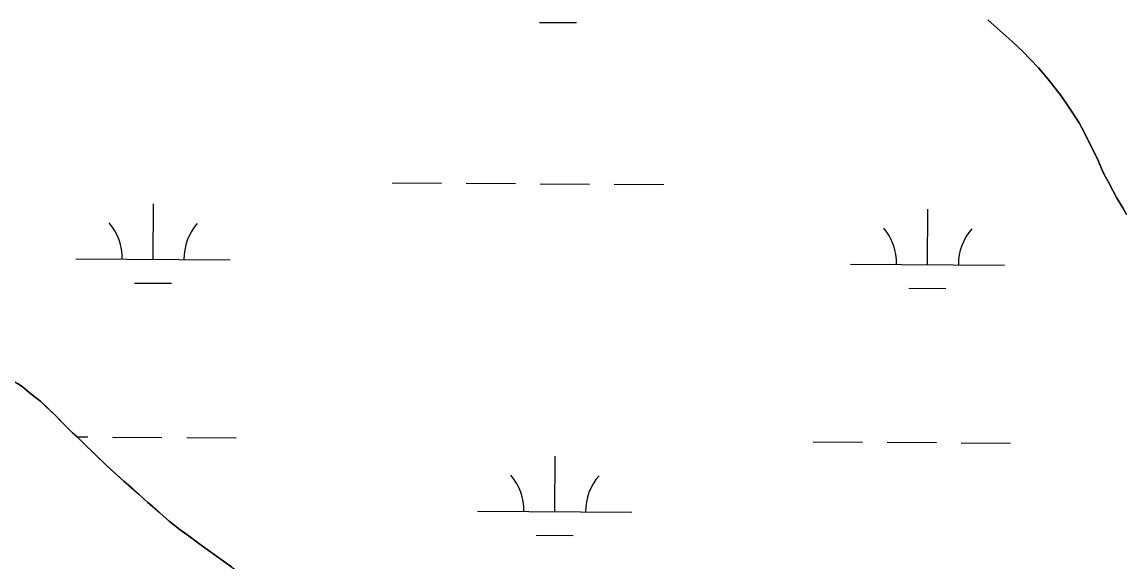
# Model space of a CAD drawing. Extents: x 3172231 to 3210228, y 940198 to 965780.
# Drawn here: x 3202713 to 3203428, y 949630 to 949980 of the extents above; entities that cross this region are included whole.
import ezdxf

# ---------------------------------------------------------------- set-up
doc = ezdxf.new("R2010")
doc.units = 0
for name, color, linetype in [('V-SITE-VEGE', 7, 'Continuous'), ('V-TOPO-SHOR', 7, 'Continuous'), ('V-WETL-SWMP', 7, 'Continuous')]:
    doc.layers.add(name, color=color, linetype=linetype)

msp = doc.modelspace()

# ---------------------------------------------------------------- linework, layer by layer
at = {"layer": 'V-SITE-VEGE'}
for p, q in [((3203345.145, 949975.951), (3203339.091, 949981.216)), ((3203354.893, 949967.12), (3203345.145, 949975.951)), ((3203361.789, 949960.666), (3203354.893, 949967.12)), ((3203372.033, 949950.142), (3203361.789, 949960.666)), ((3203378.079, 949943.021), (3203372.033, 949950.142)), ((3203386.635, 949931.997), (3203378.079, 949943.021)), ((3203391.665, 949924.708), (3203386.635, 949931.997)), ((3203398.368, 949914.539), (3203391.665, 949924.708)), ((3203401.881, 949907.937), (3203398.368, 949914.539)), ((3203410.24, 949891.174), (3203401.881, 949907.937)), ((3203413.91, 949882.204), (3203410.24, 949891.174)), ((3203417.124, 949876.309), (3203413.91, 949882.204)), ((3203422.543, 949865.946), (3203417.124, 949876.309)), ((3203426.596, 949859.27), (3203422.543, 949865.946)), ((3203429.107, 949854.934), (3203426.596, 949859.27)), ((3202704.199, 949749.262), (3202713.29, 949743.472)), ((3202713.29, 949743.472), (3202716.317, 949740.924)), ((3202716.317, 949740.924), (3202725.4, 949733.785)), ((3202725.4, 949733.785), (3202734.644, 949724.956)), ((3202734.644, 949724.956), (3202741.697, 949717.657)), ((3202741.697, 949717.657), (3202746.07, 949713.411)), ((3202746.07, 949713.411), (3202748.927, 949710.864)), ((3202748.927, 949710.864), (3202754.977, 949704.755)), ((3202754.977, 949704.755), (3202758.507, 949701.527)), ((3202758.507, 949701.527), (3202760.859, 949699.149)), ((3202760.859, 949699.149), (3202767.412, 949692.868)), ((3202767.412, 949692.868), (3202779.35, 949681.997)), ((3202779.35, 949681.997), (3202789.27, 949673.5)), ((3202789.27, 949673.5), (3202794.816, 949668.239)), ((3202794.816, 949668.239), (3202802.382, 949661.783)), ((3202802.382, 949661.783), (3202804.905, 949659.406)), ((3202804.905, 949659.406), (3202808.604, 949656.174)), ((3202808.604, 949656.174), (3202815.837, 949650.399)), ((3202815.837, 949650.399), (3202824.25, 949644.443)), ((3202824.25, 949644.443), (3202831.654, 949638.831)), ((3202831.654, 949638.831), (3202837.882, 949634.578)), ((3202837.882, 949634.578), (3202842.252, 949631.346)), ((3202842.252, 949631.346), (3202860.766, 949618.079))]:
    msp.add_line(p, q, dxfattribs=at)
at = {"layer": 'V-TOPO-SHOR'}
for points in [[(3203429.107, 949854.934), (3203426.596, 949859.27), (3203422.543, 949865.946), (3203420.134, 949870.585), (3203417.124, 949876.309), (3203415.416, 949879.392), (3203413.91, 949882.204), (3203411.91, 949887.113), (3203410.24, 949891.174), (3203406.394, 949898.792), (3203401.881, 949907.937), (3203398.368, 949914.541), (3203391.665, 949924.71), (3203386.635, 949931.997), (3203378.079, 949943.019), (3203372.033, 949950.142), (3203361.787, 949960.666), (3203354.893, 949967.12), (3203345.145, 949975.951), (3203339.091, 949981.216)], [(3202710.259, 949745.346), (3202713.29, 949743.472), (3202716.317, 949740.924), (3202721.025, 949737.185), (3202725.4, 949733.785), (3202728.089, 949731.237), (3202731.953, 949727.502), (3202734.644, 949724.956), (3202738.843, 949720.543), (3202741.7, 949717.657), (3202746.07, 949713.411), (3202748.927, 949710.864), (3202752.624, 949707.128), (3202754.977, 949704.752), (3202758.507, 949701.527), (3202760.859, 949699.149), (3202764.723, 949695.414), (3202767.412, 949692.868), (3202770.439, 949690.15), (3202775.651, 949685.395), (3202779.35, 949681.997), (3202785.234, 949676.902), (3202789.27, 949673.502), (3202794.816, 949668.239), (3202798.011, 949665.521), (3202802.384, 949661.781), (3202804.905, 949659.406), (3202808.604, 949656.176), (3202811.465, 949653.966), (3202815.837, 949650.399), (3202819.202, 949648.017), (3202824.25, 949644.443), (3202827.783, 949641.723), (3202831.654, 949638.831)], [(3202831.654, 949638.831), (3202837.882, 949634.578), (3202842.254, 949631.346), (3202848.986, 949626.584)]]:
    msp.add_lwpolyline(points, dxfattribs=at)
at = {"layer": 'V-WETL-SWMP'}
for p, q in [((3203048.646, 949979.601), (3203072.645, 949979.437)), ((3203339.091, 949981.217), (3203345.144, 949975.951)), ((3203345.144, 949975.951), (3203354.894, 949967.119)), ((3203354.894, 949967.119), (3203361.786, 949960.666)), ((3203361.786, 949960.666), (3203372.034, 949950.142)), ((3203372.034, 949950.142), (3203378.078, 949943.018)), ((3203378.078, 949943.018), (3203386.635, 949931.997)), ((3203386.635, 949931.997), (3203391.665, 949924.709)), ((3203391.665, 949924.709), (3203398.368, 949914.541)), ((3203398.368, 949914.541), (3203401.881, 949907.936)), ((3203401.881, 949907.936), (3203406.395, 949898.793)), ((3203406.395, 949898.793), (3203410.24, 949891.174)), ((3203410.24, 949891.174), (3203411.909, 949887.112)), ((3203411.909, 949887.112), (3203413.91, 949882.204)), ((3202953.092, 949875.609), (3202985.091, 949875.391)), ((3203413.91, 949882.204), (3203415.416, 949879.392)), ((3203415.416, 949879.392), (3203417.123, 949876.31)), ((3203417.123, 949876.31), (3203420.134, 949870.586)), ((3203001.091, 949875.282), (3203033.09, 949875.064)), ((3203049.09, 949874.955), (3203081.089, 949874.738)), ((3203097.088, 949874.629), (3203129.088, 949874.411)), ((3203420.134, 949870.586), (3203422.542, 949865.946)), ((3202798.158, 949825.92), (3202798.403, 949861.919)), ((3203422.542, 949865.946), (3203426.595, 949859.271)), ((3203300.054, 949822.504), (3203300.299, 949858.503)), ((3203426.595, 949859.271), (3203429.106, 949854.935)), ((3202748.159, 949826.261), (3202848.157, 949825.58)), ((3203250.056, 949822.844), (3203350.053, 949822.163)), ((3202786.053, 949810.571), (3202810.053, 949810.408)), ((3203287.95, 949807.155), (3203311.949, 949806.991)), ((3202713.289, 949743.473), (3202710.259, 949745.346)), ((3202716.316, 949740.924), (3202713.289, 949743.473)), ((3202721.026, 949737.184), (3202716.316, 949740.924)), ((3202725.4, 949733.784), (3202721.026, 949737.184)), ((3202728.089, 949731.237), (3202725.4, 949733.784)), ((3202731.954, 949727.502), (3202728.089, 949731.237)), ((3202734.644, 949724.955), (3202731.954, 949727.502)), ((3202738.843, 949720.542), (3202734.644, 949724.955)), ((3202741.7, 949717.656), (3202738.843, 949720.542)), ((3202746.069, 949713.412), (3202741.7, 949717.656)), ((3202748.927, 949710.864), (3202746.069, 949713.412)), ((3202752.624, 949707.129), (3202748.927, 949710.864)), ((3202748.97, 949710.82), (3202755.965, 949710.773)), ((3202754.976, 949704.753), (3202752.624, 949707.129)), ((3202758.507, 949701.526), (3202754.976, 949704.753)), ((3202771.965, 949710.664), (3202803.964, 949710.446)), ((3202819.964, 949710.337), (3202851.963, 949710.119)), ((3203225.862, 949707.574), (3203257.862, 949707.356)), ((3203273.861, 949707.247), (3203305.86, 949707.03)), ((3203321.86, 949706.921), (3203353.859, 949706.703)), ((3202760.859, 949699.15), (3202758.507, 949701.526)), ((3202764.724, 949695.414), (3202760.859, 949699.15)), ((3203058.486, 949662.282), (3203058.731, 949698.282)), ((3202767.413, 949692.867), (3202764.724, 949695.414)), ((3202770.44, 949690.15), (3202767.413, 949692.867)), ((3202775.651, 949685.394), (3202770.44, 949690.15)), ((3202779.349, 949681.997), (3202775.651, 949685.394)), ((3202785.234, 949676.901), (3202779.349, 949681.997)), ((3202789.27, 949673.502), (3202785.234, 949676.901)), ((3202794.817, 949668.238), (3202789.27, 949673.502)), ((3202798.012, 949665.52), (3202794.817, 949668.238)), ((3202802.384, 949661.782), (3202798.012, 949665.52)), ((3202804.905, 949659.405), (3202802.384, 949661.782)), ((3203008.487, 949662.623), (3203108.485, 949661.942)), ((3202808.604, 949656.177), (3202804.905, 949659.405)), ((3202811.464, 949653.967), (3202808.604, 949656.177)), ((3202815.837, 949650.398), (3202811.464, 949653.967)), ((3202819.203, 949648.016), (3202815.837, 949650.398)), ((3202824.251, 949644.444), (3202819.203, 949648.016)), ((3203046.381, 949646.933), (3203070.381, 949646.77)), ((3202827.784, 949641.723), (3202824.251, 949644.444)), ((3202831.654, 949638.832), (3202827.784, 949641.723)), ((3202837.881, 949634.578), (3202831.654, 949638.832)), ((3202842.255, 949631.347), (3202837.881, 949634.578)), ((3202848.987, 949626.584), (3202842.255, 949631.347))]:
    msp.add_line(p, q, dxfattribs=at)
for centre, start, end in [((3202742.92, 949826.771), 358.838165, 40.381824), ((3202853.403, 949826.019), 138.838162, 180.381821), ((3203244.816, 949823.355), 358.838165, 40.381824), ((3203355.299, 949822.603), 138.838162, 180.381821), ((3203003.248, 949663.133), 358.838165, 40.381824), ((3203113.731, 949662.381), 138.838162, 180.381821)]:
    msp.add_arc(centre, 35.246, start, end, dxfattribs=at)

doc.saveas('drawing.dxf')
